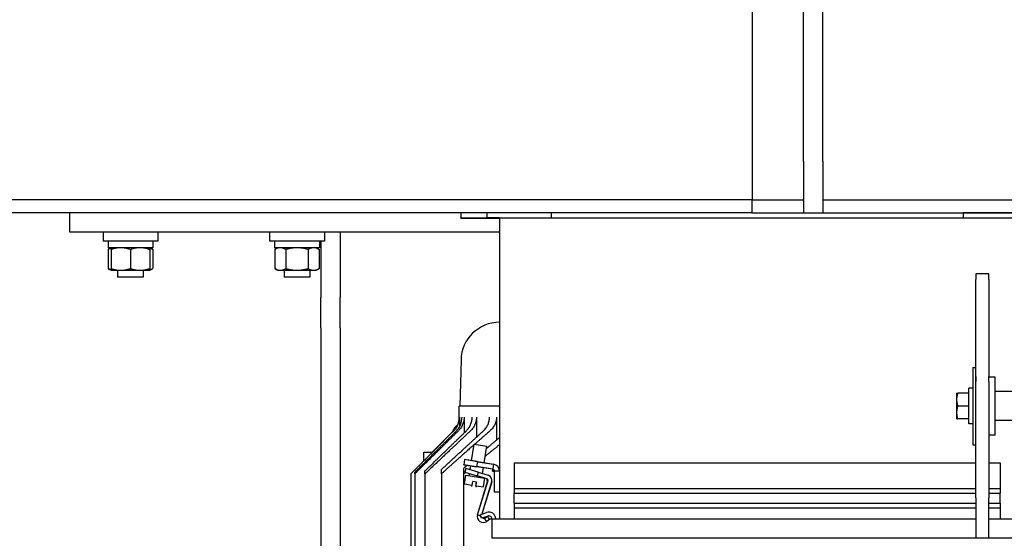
# Model space of a CAD drawing. Header units: inches. Extents: x 18 to 846, y -44 to 561.
# Tile 280 of 637: x 296 to 316, y 453 to 463. Entities that reach past the tile are written whole.
import ezdxf

# ---------------------------------------------------------------- set-up
doc = ezdxf.new("R2010")
doc.units = ezdxf.units.IN
doc.header["$LTSCALE"] = 24
doc.header["$MEASUREMENT"] = 0
doc.layers.add('Dimension (ANSI)', color=7, linetype='Continuous', lineweight=25)
doc.layers.add('Visible (ANSI)', color=7, linetype='Continuous', lineweight=30)
doc.styles.add('Note Text (ANSI)', font='tahoma.ttf')
doc.dimstyles.new('SB Fraction-16 (ANSI)', dxfattribs={"dimscale": 24, "dimtxt": 0.125, "dimasz": 0.098425, "dimexe": 0.125, "dimexo": 0.0625, "dimgap": 0.031496, "dimtad": 0, "dimtih": 1, "dimtoh": 1, "dimdec": 4, "dimrnd": 1e-08, "dimzin": 0, "dimdsep": 46, "dimlunit": 5, "dimtxsty": 'Note Text (ANSI)', "dimcen": 0.09, "dimdle": 0.393701, "dimclrd": 256, "dimclre": 256, "dimclrt": 256, "dimadec": 0, "dimazin": 3, "dimtfac": 0.96, "dimtofl": 0, "dimtmove": 0, "dimatfit": 3, "dimfxl": 1, "dimfrac": 2, "dimtolj": 1, "dimtzin": 12, "dimlwd": -1, "dimlwe": -1, "dimarcsym": 0})

# ---------------------------------------------------------------- blocks, each defined once
blk = doc.blocks.new('*D18')
at = {"layer": 'Defpoints', "color": 0, "transparency": 16777216}
for p in [(349.678, 522.087), (260.86, 408.087), (349.678, 408.087)]:
    blk.add_point(p, dxfattribs=at)
at = {"layer": 'Dimension (ANSI)', "transparency": 16777216}
for p, q in [((348.178, 522.087), (257.86, 522.087)), ((260.86, 519.724), (260.86, 464.348)), ((260.86, 410.449), (260.86, 459.826)), ((348.178, 408.087), (257.86, 408.087))]:
    blk.add_line(p, q, dxfattribs=at)
for points in [[(260.466, 519.724), (261.253, 519.724), (260.86, 522.087)], [(260.466, 410.449), (261.253, 410.449), (260.86, 408.087)]]:
    blk.add_solid(points, dxfattribs=at)
at = {"layer": 'Dimension (ANSI)', "transparency": 16777216, "insert": (257.76, 463.592), "char_height": 3, "attachment_point": 1, "style": 'Note Text (ANSI)'}
blk.add_mtext('\\A1;114', dxfattribs=at)

msp = doc.modelspace()

# ---------------------------------------------------------------- linework, layer by layer
at = {"layer": 'Visible (ANSI)'}
for p, q in [((310.70699, 471.08679), (310.70699, 459.08679)), ((311.70743, 461.08679), (311.70743, 463.08679)), ((312.08243, 461.08679), (312.08243, 463.08679)), ((311.70743, 459.83679), (311.70743, 461.08679)), ((312.08243, 459.83679), (312.08243, 461.08679)), ((311.70743, 459.83679), (311.70743, 458.83679)), ((312.08243, 459.83679), (312.08243, 458.83679)), ((310.69931, 459.08679), (290.55542, 459.08679)), ((310.69931, 459.08679), (311.70743, 459.08679)), ((310.69931, 459.08679), (310.69931, 458.83679)), ((310.70699, 459.08679), (311.70743, 459.08679)), ((312.08243, 459.08679), (326.80343, 459.08679)), ((312.08243, 459.08679), (326.80343, 459.08679)), ((310.69931, 458.83679), (291.0304, 458.83679)), ((297.45699, 458.46179), (297.45699, 458.83679)), ((305.05343, 458.83679), (305.05343, 458.73679)), ((305.05343, 458.83679), (305.05343, 458.73679)), ((305.05343, 458.73779), (305.55343, 458.73779)), ((305.05343, 458.73679), (305.05343, 458.73779)), ((305.05343, 458.73679), (305.55343, 458.73679)), ((305.05343, 458.73679), (305.55343, 458.73679)), ((305.55343, 458.83679), (305.55343, 458.73679)), ((305.55343, 458.83679), (305.55343, 458.73679)), ((305.80343, 458.73779), (305.55343, 458.73779)), ((305.55343, 458.73679), (305.80343, 458.73679)), ((305.80343, 458.73679), (305.55343, 458.73679)), ((305.80343, 458.73679), (305.80343, 458.73779)), ((315.80343, 458.73679), (305.80343, 458.73679)), ((305.80343, 458.73679), (305.80343, 452.89429)), ((306.80343, 458.83679), (306.80343, 458.73679)), ((310.69931, 458.83679), (326.80343, 458.83679)), ((311.70743, 458.83679), (312.08243, 458.83679)), ((314.80343, 458.83679), (314.80343, 458.73679)), ((314.80343, 458.83679), (314.80343, 458.83579)), ((316.05343, 458.83579), (314.80343, 458.83579)), ((305.80343, 458.46179), (297.45699, 458.46179)), ((298.10142, 458.46179), (298.10142, 458.28479)), ((299.16442, 458.46179), (299.16442, 458.28479)), ((301.33666, 458.46179), (301.33666, 458.28479)), ((302.39966, 458.46179), (302.39966, 458.28479)), ((302.70699, 458.46179), (302.70699, 457.19165)), ((299.16442, 458.28479), (298.10142, 458.28479)), ((298.19842, 458.28479), (298.19842, 458.15979)), ((299.06742, 458.15979), (298.19842, 458.15979)), ((298.25792, 458.15979), (298.19991, 458.12629)), ((299.00792, 458.15979), (299.06593, 458.12629)), ((299.06742, 458.28479), (299.06742, 458.15979)), ((302.39966, 458.28479), (301.33666, 458.28479)), ((301.43366, 458.28479), (301.43366, 458.15979)), ((302.30266, 458.15979), (301.43366, 458.15979)), ((301.49316, 458.15979), (301.43514, 458.12629)), ((302.24316, 458.15979), (302.30117, 458.12629)), ((302.30266, 458.28479), (302.30266, 458.15979)), ((302.33199, 458.28479), (302.33199, 457.19165)), ((298.19991, 458.12629), (298.19991, 457.75528)), ((298.25792, 458.12629), (298.25792, 457.75528)), ((298.63292, 458.12629), (298.63292, 457.75528)), ((299.00792, 458.12629), (299.00792, 457.75528)), ((299.06593, 458.12629), (299.06593, 457.75528)), ((301.43514, 458.12629), (301.43514, 457.75528)), ((301.65165, 458.12629), (301.65165, 457.75528)), ((302.08466, 458.12629), (302.08466, 457.75528)), ((302.30117, 458.12629), (302.30117, 457.75528)), ((298.25792, 457.72179), (298.19991, 457.75528)), ((298.25792, 457.72179), (298.44542, 457.72179)), ((298.38292, 457.72179), (298.38292, 457.58679)), ((298.88292, 457.58679), (298.38292, 457.58679)), ((298.44542, 457.72179), (298.82042, 457.72179)), ((298.82042, 457.72179), (299.00792, 457.72179)), ((298.88292, 457.72179), (298.88292, 457.58679)), ((299.00792, 457.72179), (299.06593, 457.75528)), ((301.49316, 457.72179), (301.43514, 457.75528)), ((301.49316, 457.72179), (301.5434, 457.72179)), ((301.5434, 457.72179), (301.86816, 457.72179)), ((301.61816, 457.72179), (301.61816, 457.58679)), ((302.11816, 457.58679), (301.61816, 457.58679)), ((301.86816, 457.72179), (302.19292, 457.72179)), ((302.11816, 457.72179), (302.11816, 457.58679)), ((302.19292, 457.72179), (302.24316, 457.72179)), ((302.24316, 457.72179), (302.30117, 457.75528)), ((315.05263, 457.65265), (315.05263, 457.5417)), ((315.30263, 457.65265), (315.05263, 457.65265)), ((315.30263, 457.5417), (315.30263, 457.65265)), ((315.05263, 455.66333), (315.05263, 457.5417)), ((315.30263, 457.5417), (315.30263, 455.66333)), ((302.33199, 456.60351), (302.33199, 457.19165)), ((302.70699, 456.60351), (302.70699, 457.19165)), ((305.80343, 456.71252), (305.80329, 456.71252)), ((302.33199, 456.60351), (302.33199, 445.0088)), ((302.70699, 456.60351), (302.70699, 445.30554)), ((305.05355, 455.98215), (305.03012, 455.08752)), ((314.99263, 455.83668), (314.99263, 454.33668)), ((314.99263, 455.83668), (315.05263, 455.83668)), ((315.05263, 455.66333), (315.05263, 455.56625)), ((315.05263, 455.56625), (315.05263, 455.66333)), ((315.30263, 455.56625), (315.30263, 455.66333)), ((315.05263, 453.30764), (315.05263, 455.56625)), ((315.30263, 455.56625), (315.30263, 453.30764)), ((315.42763, 455.64918), (315.31825, 455.64918)), ((315.42763, 454.52418), (315.42763, 455.64918)), ((314.67763, 455.33668), (314.67763, 455.21168)), ((314.91263, 455.33668), (314.69996, 455.33668)), ((314.91263, 454.74268), (314.91263, 455.43068)), ((314.99263, 455.43068), (314.91263, 455.43068)), ((317.05263, 455.36793), (315.42763, 455.36793)), ((305.80343, 455.08752), (305.01974, 455.08752)), ((305.01974, 454.86852), (305.01974, 455.08752)), ((314.67763, 455.21168), (314.67763, 454.96168)), ((314.91263, 455.08668), (314.69996, 455.08668)), ((314.67763, 454.96168), (314.67763, 454.83668)), ((305.02115, 454.86852), (305.02115, 454.67797)), ((305.11437, 454.86852), (305.11437, 454.56348)), ((305.35408, 454.86852), (305.35408, 454.48205)), ((305.7424, 454.86852), (305.7424, 454.42497)), ((314.91263, 454.83668), (314.69996, 454.83668)), ((314.99263, 454.74268), (314.91263, 454.74268)), ((317.05263, 454.80543), (315.42763, 454.80543)), ((304.90991, 454.60335), (304.07778, 453.77122)), ((315.42763, 454.52418), (315.31825, 454.52418)), ((305.25711, 454.02571), (305.3077, 454.34515)), ((305.25711, 454.02571), (305.3077, 454.34515)), ((305.3077, 454.34515), (305.30755, 454.34416)), ((305.30755, 454.34416), (305.55447, 454.30505)), ((305.3077, 454.34515), (305.55463, 454.30604)), ((305.3077, 454.34515), (305.55463, 454.30604)), ((314.99263, 454.33668), (315.05263, 454.33668)), ((304.33199, 454.19452), (304.50107, 454.19452)), ((304.33199, 454.02544), (304.33199, 454.19452)), ((305.50403, 453.98661), (305.55463, 454.30604)), ((305.50403, 453.98661), (305.55463, 454.30604)), ((305.55463, 454.30604), (305.55447, 454.30505)), ((305.12407, 454.04679), (305.10843, 453.94802)), ((305.12407, 454.04679), (305.10843, 453.94802)), ((305.10843, 453.94802), (305.10859, 453.949)), ((305.10843, 453.94802), (305.35535, 453.90891)), ((305.10843, 453.94802), (305.35535, 453.90891)), ((305.10859, 453.949), (305.35551, 453.9099)), ((305.12407, 454.04679), (305.12392, 454.0458)), ((305.37084, 454.00669), (305.12392, 454.0458)), ((305.37099, 454.00768), (305.12407, 454.04679)), ((305.37099, 454.00768), (305.12407, 454.04679)), ((305.37099, 454.00768), (305.35535, 453.90891)), ((305.37099, 454.00768), (305.35535, 453.90891)), ((305.37084, 454.00669), (305.68517, 453.9569)), ((305.37099, 454.00768), (305.68533, 453.95789)), ((305.37099, 454.00768), (305.68533, 453.95789)), ((305.68533, 453.95789), (305.66343, 453.81961)), ((305.68533, 453.95789), (305.68517, 453.9569)), ((306.08343, 453.98679), (306.08343, 453.48658)), ((306.08343, 453.98679), (306.08443, 453.98679)), ((306.08343, 453.98679), (315.05263, 453.98679)), ((306.08343, 453.98679), (306.08343, 453.98579)), ((306.08343, 453.98679), (306.08343, 453.48658)), ((306.08343, 453.98679), (315.05263, 453.98679)), ((306.08343, 453.98579), (315.05263, 453.98579)), ((306.08443, 453.98679), (306.08443, 453.48658)), ((315.30263, 453.98679), (315.52343, 453.98679)), ((315.30263, 453.98679), (315.52343, 453.98679)), ((315.30263, 453.98579), (315.52343, 453.98579)), ((315.52243, 453.98679), (315.52243, 453.48658)), ((315.52343, 453.98679), (315.52243, 453.98679)), ((315.52343, 453.98679), (315.52343, 453.48658)), ((315.52343, 453.98679), (315.52343, 453.98579)), ((315.52343, 453.98679), (315.52343, 453.48658)), ((304.07778, 453.77122), (304.07778, 453.77044)), ((304.07778, 453.77044), (304.07778, 441.7796)), ((304.15407, 453.77044), (304.15407, 453.79837)), ((304.15407, 453.77044), (304.15407, 441.7796)), ((304.35359, 453.77044), (304.35359, 453.82584)), ((304.35359, 453.77044), (304.35359, 441.7796)), ((304.6726, 453.77044), (304.6726, 453.85231)), ((304.6726, 453.77044), (304.6726, 441.7796)), ((305.10509, 453.87727), (305.10509, 453.77044)), ((305.10509, 453.77044), (305.10509, 441.7796)), ((305.1224, 453.5747), (305.14898, 453.74256)), ((305.1224, 453.5747), (305.14898, 453.74256)), ((305.15027, 453.87486), (305.12843, 453.80342)), ((305.15027, 453.87486), (305.12843, 453.80342)), ((305.12843, 453.80342), (305.12872, 453.80438)), ((305.12843, 453.80342), (305.36751, 453.73033)), ((305.12843, 453.80342), (305.36751, 453.73033)), ((305.12872, 453.80438), (305.3678, 453.73128)), ((305.14898, 453.74256), (305.51937, 453.6839)), ((305.15027, 453.87486), (305.14998, 453.8739)), ((305.38905, 453.80081), (305.14998, 453.8739)), ((305.38935, 453.80176), (305.15027, 453.87486)), ((305.38935, 453.80176), (305.15027, 453.87486)), ((305.21072, 453.73278), (305.21759, 453.77616)), ((305.22939, 453.85067), (305.24147, 453.92695)), ((305.22939, 453.85067), (305.24147, 453.92695)), ((305.66969, 453.85912), (305.35535, 453.90891)), ((305.66969, 453.85912), (305.35535, 453.90891)), ((305.66984, 453.86011), (305.35551, 453.9099)), ((305.38935, 453.80176), (305.36751, 453.73033)), ((305.38935, 453.80176), (305.36751, 453.73033)), ((305.38905, 453.80081), (305.58237, 453.7417)), ((305.38935, 453.80176), (305.58267, 453.74266)), ((305.38935, 453.80176), (305.58267, 453.74266)), ((305.47081, 453.77686), (305.48839, 453.88784)), ((305.47081, 453.77686), (305.48839, 453.88784)), ((305.58267, 453.74266), (305.58237, 453.7417)), ((305.66343, 453.81961), (305.66984, 453.86011)), ((305.66343, 453.81961), (305.70443, 453.81961)), ((305.80343, 453.81961), (305.66343, 453.81961)), ((305.66969, 453.85912), (305.66984, 453.86011)), ((305.70343, 453.41679), (305.70343, 453.81961)), ((305.70343, 453.41679), (305.70343, 453.81961)), ((305.70343, 453.81961), (305.70443, 453.81961)), ((305.70443, 453.41679), (305.70443, 453.81961)), ((305.1224, 453.5747), (305.26956, 453.55139)), ((305.26505, 453.52287), (305.26956, 453.55139)), ((305.26603, 453.52272), (305.27055, 453.55124)), ((305.26956, 453.55139), (305.28051, 453.62048)), ((305.27055, 453.55124), (305.26956, 453.55139)), ((305.27055, 453.55124), (305.28149, 453.62033)), ((305.27055, 453.55124), (305.28149, 453.62033)), ((305.27055, 453.55124), (305.27075, 453.55121)), ((305.27075, 453.55121), (305.28169, 453.6203)), ((305.28149, 453.62033), (305.28051, 453.62048)), ((305.28149, 453.62033), (305.28165, 453.62131)), ((305.35557, 453.60859), (305.28149, 453.62033)), ((305.35557, 453.60859), (305.28149, 453.62033)), ((305.35573, 453.60958), (305.28165, 453.62131)), ((305.34443, 453.53954), (305.35537, 453.60863)), ((305.34463, 453.5395), (305.35557, 453.60859)), ((305.34463, 453.5395), (305.35557, 453.60859)), ((305.34562, 453.53935), (305.35656, 453.60844)), ((305.35557, 453.60859), (305.35573, 453.60958)), ((305.35557, 453.60859), (305.35656, 453.60844)), ((305.56083, 453.67122), (305.36751, 453.73033)), ((305.56083, 453.67122), (305.36751, 453.73033)), ((305.56112, 453.67218), (305.3678, 453.73128)), ((305.37494, 452.97669), (305.57762, 453.63963)), ((305.37494, 452.97669), (305.57762, 453.63963)), ((305.3759, 452.9764), (305.57858, 453.63934)), ((305.6481, 453.61808), (305.45563, 452.98855)), ((305.64906, 453.61779), (305.45659, 452.98825)), ((305.64906, 453.61779), (305.45659, 452.98825)), ((305.45764, 453.69368), (305.45901, 453.70235)), ((305.49278, 453.51604), (305.51937, 453.6839)), ((305.49278, 453.51604), (305.51937, 453.6839)), ((305.55343, 453.64703), (305.56112, 453.67218)), ((305.55343, 453.64703), (305.57858, 453.63934)), ((305.56083, 453.67122), (305.56112, 453.67218)), ((305.57762, 453.63963), (305.57858, 453.63934)), ((305.64906, 453.61779), (305.6481, 453.61808)), ((305.26505, 453.52287), (305.26603, 453.52272)), ((305.34463, 453.5395), (305.34011, 453.51098)), ((305.3411, 453.51083), (305.34011, 453.51098)), ((305.34562, 453.53935), (305.3411, 453.51083)), ((305.34463, 453.5395), (305.34443, 453.53954)), ((305.34463, 453.5395), (305.34562, 453.53935)), ((305.34562, 453.53935), (305.49278, 453.51604)), ((305.80343, 453.41679), (305.70343, 453.41679)), ((305.70343, 453.41679), (305.70443, 453.41679)), ((306.08343, 453.48658), (306.08343, 453.39829)), ((306.08343, 453.48658), (306.08443, 453.48658)), ((306.08343, 453.48658), (315.05263, 453.48658)), ((306.08343, 453.48658), (306.08343, 453.39829)), ((306.08343, 453.48658), (315.05263, 453.48658)), ((306.08343, 453.20029), (306.08343, 453.39829)), ((306.08343, 453.39829), (306.08443, 453.39829)), ((306.08343, 453.20029), (306.08343, 453.39829)), ((306.08343, 453.39829), (315.05263, 453.39829)), ((306.08443, 453.48658), (306.08443, 453.39829)), ((306.08443, 453.20029), (306.08443, 453.39829)), ((315.30263, 453.48658), (315.52343, 453.48658)), ((315.30263, 453.48658), (315.52343, 453.48658)), ((315.30263, 453.39829), (315.52343, 453.39829)), ((315.52243, 453.48658), (315.52243, 453.39829)), ((315.52343, 453.48658), (315.52243, 453.48658)), ((315.52243, 453.20029), (315.52243, 453.39829)), ((315.52243, 453.39829), (315.52343, 453.39829)), ((315.52343, 453.48658), (315.52343, 453.39829)), ((315.52343, 453.48658), (315.52343, 453.39829)), ((315.52343, 453.20029), (315.52343, 453.39829)), ((315.52343, 453.20029), (315.52343, 453.39829)), ((306.08343, 453.20029), (306.08343, 453.11199)), ((306.08343, 453.20029), (306.08443, 453.20029)), ((306.08343, 453.20029), (306.08343, 453.11199)), ((306.08343, 453.20029), (315.05263, 453.20029)), ((306.08443, 453.20029), (306.08443, 453.11199)), ((315.05263, 453.30764), (315.05263, 452.52072)), ((315.30263, 452.52072), (315.30263, 453.30764)), ((315.30263, 453.20029), (315.52343, 453.20029)), ((315.52243, 453.20029), (315.52243, 453.11199)), ((315.52243, 453.20029), (315.52343, 453.20029)), ((315.52343, 453.20029), (315.52343, 453.11199)), ((315.52343, 453.20029), (315.52343, 453.11199)), ((305.37494, 452.97669), (305.43528, 452.95824)), ((305.37494, 452.97669), (305.3759, 452.9764)), ((305.42813, 452.97789), (305.54696, 453.02114)), ((305.42813, 452.97789), (305.54696, 453.02114)), ((305.42813, 452.97789), (305.42907, 452.97824)), ((305.45368, 452.9077), (305.42813, 452.97789)), ((305.45368, 452.9077), (305.42813, 452.97789)), ((305.42813, 452.97789), (305.42847, 452.97695)), ((305.42847, 452.97695), (305.5473, 453.0202)), ((305.45462, 452.90804), (305.42907, 452.97824)), ((305.45659, 452.98825), (305.45563, 452.98855)), ((305.54696, 453.02114), (305.5473, 453.0202)), ((306.08343, 453.11199), (306.08343, 452.89429)), ((306.08343, 453.11199), (306.08443, 453.11199)), ((306.08343, 453.11199), (315.05263, 453.11199)), ((306.08343, 453.11199), (306.08343, 452.89429)), ((306.08343, 453.11199), (315.05263, 453.11199)), ((306.08443, 453.11199), (306.08443, 452.89429)), ((315.30263, 453.11199), (315.52343, 453.11199)), ((315.30263, 453.11199), (315.52343, 453.11199)), ((315.52243, 453.11199), (315.52243, 452.89429)), ((315.52343, 453.11199), (315.52243, 453.11199)), ((315.52343, 453.11199), (315.52343, 452.89429)), ((315.52343, 453.11199), (315.52343, 452.89429)), ((305.57216, 452.95189), (305.45334, 452.90864)), ((305.45368, 452.9077), (305.45334, 452.90864)), ((305.57251, 452.95095), (305.45368, 452.9077)), ((305.57251, 452.95095), (305.45368, 452.9077)), ((305.45368, 452.9077), (305.45462, 452.90804)), ((305.55406, 452.84672), (305.49953, 452.92439)), ((305.52233, 452.91572), (305.57251, 452.95095)), ((305.61543, 452.88981), (305.55406, 452.84672)), ((305.57251, 452.95095), (305.57216, 452.95189)), ((305.59313, 452.89429), (305.57216, 452.95189)), ((305.59313, 452.89429), (305.65343, 452.89429)), ((305.61229, 452.89429), (305.61543, 452.88981)), ((305.65343, 452.89429), (315.05263, 452.89429)), ((305.65343, 452.89429), (305.65343, 452.51929)), ((305.65343, 452.89429), (305.65343, 452.51929)), ((305.65343, 452.89429), (305.65443, 452.89429)), ((305.65443, 452.89429), (305.65443, 452.51929)), ((315.30263, 452.89429), (315.95343, 452.89429)), ((315.95343, 452.51929), (305.65343, 452.51929)), ((305.65343, 452.51929), (305.65443, 452.51929)), ((315.95343, 452.51929), (305.65343, 452.51929)), ((305.65343, 452.51929), (305.65443, 452.51929)), ((315.30263, 452.52072), (315.05263, 452.52072))]:
    msp.add_line(p, q, dxfattribs=at)
for centre, radius, start, end in [((305.80329, 455.96252), 0.75, 90, 178.5), ((315.31825, 455.63356), 0.01562, 90, 180), ((305.20699, 454.46179), 0.34375, 128.333445, 160.534725), ((304.64474, 454.86852), 0.375, 315, 0), ((305.66343, 453.81961), 0.14, 0, 81), ((305.66343, 453.81961), 0.14, 0, 81), ((305.55343, 453.64703), 0.1, 343, 73), ((305.66343, 453.81961), 0.04, 0, 81), ((305.66343, 453.81961), 0.041, 0, 81), ((305.55343, 453.64703), 0.0253, 343, 73), ((305.55343, 453.64703), 0.0263, 343, 73), ((305.48683, 452.94248), 0.117, 163, 305.072744), ((305.48683, 452.94248), 0.117, 163, 305.072744), ((305.59313, 452.89429), 0.135, 0, 110), ((305.49532, 452.95419), 0.047, 238.784221, 305.072744), ((305.59313, 452.89429), 0.0613, 0, 110), ((305.59313, 452.89429), 0.0603, 0, 110)]:
    msp.add_arc(centre, radius, start, end, dxfattribs=at)
for centre, major_axis, ratio, start_param, end_param in [((304.64585, 454.8685), (-0.37522, -0.00821), 0.99916777, 2.33433866, 3.11973295), ((304.69629, 454.86844), (0.37713, 0.00625), 0.99414189, 5.48133255, 6.26671122)]:
    msp.add_ellipse(centre, major_axis=major_axis, ratio=ratio, start_param=start_param, end_param=end_param, dxfattribs=at)
for points, weights in [([(298.25792, 458.15215), (298.23049, 458.14395), (298.19991, 458.12629)], [1.01895290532, 1.01965956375, 1]), ([(298.25792, 458.12629), (298.25792, 458.15979), (298.25792, 458.15979)], [1, 1.0379548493, 1]), ([(298.44542, 458.15979), (298.3584, 458.15979), (298.25792, 458.12629)], [1, 1.0379548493, 1]), ([(298.63292, 458.12629), (298.53244, 458.15979), (298.44542, 458.15979)], [1, 1.0379548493, 1]), ([(298.82042, 458.15979), (298.7334, 458.15979), (298.63292, 458.12629)], [1, 1.0379548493, 1]), ([(299.00792, 458.12629), (298.90744, 458.15979), (298.82042, 458.15979)], [1, 1.0379548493, 1]), ([(299.00792, 458.15979), (299.00792, 458.15979), (299.00792, 458.12629)], [1, 1.0379548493, 1]), ([(299.06593, 458.12629), (299.03534, 458.14395), (299.00792, 458.15215)], [1, 1.01965956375, 1.01895290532]), ([(301.5434, 458.15979), (301.49316, 458.15979), (301.43514, 458.12629)], [1, 1.0379548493, 1]), ([(301.65165, 458.12629), (301.59364, 458.15979), (301.5434, 458.15979)], [1, 1.0379548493, 1]), ([(301.86816, 458.15979), (301.76768, 458.15979), (301.65165, 458.12629)], [1, 1.0379548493, 1]), ([(302.08466, 458.12629), (301.96864, 458.15979), (301.86816, 458.15979)], [1, 1.0379548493, 1]), ([(302.19292, 458.15979), (302.14268, 458.15979), (302.08466, 458.12629)], [1, 1.0379548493, 1]), ([(302.30117, 458.12629), (302.24316, 458.15979), (302.19292, 458.15979)], [1, 1.0379548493, 1]), ([(298.19991, 457.75528), (298.23049, 457.73762), (298.25792, 457.72942)], [1, 1.01965956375, 1.01895290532]), ([(298.25792, 457.72179), (298.25792, 457.72179), (298.25792, 457.75528)], [1, 1.0379548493, 1]), ([(298.25792, 457.75528), (298.3584, 457.72179), (298.44542, 457.72179)], [1, 1.0379548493, 1]), ([(298.44542, 457.72179), (298.53244, 457.72179), (298.63292, 457.75528)], [1, 1.0379548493, 1]), ([(298.63292, 457.75528), (298.7334, 457.72179), (298.82042, 457.72179)], [1, 1.0379548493, 1]), ([(298.82042, 457.72179), (298.90744, 457.72179), (299.00792, 457.75528)], [1, 1.0379548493, 1]), ([(299.00792, 457.72942), (299.03534, 457.73762), (299.06593, 457.75528)], [1.01895290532, 1.01965956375, 1]), ([(299.00792, 457.75528), (299.00792, 457.72179), (299.00792, 457.72179)], [1, 1.0379548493, 1]), ([(301.43514, 457.75528), (301.49316, 457.72179), (301.5434, 457.72179)], [1, 1.0379548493, 1]), ([(301.5434, 457.72179), (301.59364, 457.72179), (301.65165, 457.75528)], [1, 1.0379548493, 1]), ([(301.65165, 457.75528), (301.76768, 457.72179), (301.86816, 457.72179)], [1, 1.0379548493, 1]), ([(301.86816, 457.72179), (301.96864, 457.72179), (302.08466, 457.75528)], [1, 1.0379548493, 1]), ([(302.08466, 457.75528), (302.14268, 457.72179), (302.19292, 457.72179)], [1, 1.0379548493, 1]), ([(302.19292, 457.72179), (302.24316, 457.72179), (302.30117, 457.75528)], [1, 1.0379548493, 1]), ([(314.67763, 455.33668), (314.67763, 455.33668), (314.69996, 455.33668)], [1, 1.0379548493, 1]), ([(314.69996, 455.33668), (314.67763, 455.2697), (314.67763, 455.21168)], [1, 1.0379548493, 1]), ([(314.67763, 455.21168), (314.67763, 455.15367), (314.69996, 455.08668)], [1, 1.0379548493, 1]), ([(314.69996, 455.08668), (314.67763, 455.0197), (314.67763, 454.96168)], [1, 1.0379548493, 1]), ([(314.67763, 454.96168), (314.67763, 454.90367), (314.69996, 454.83668)], [1, 1.0379548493, 1]), ([(314.69996, 454.83668), (314.67763, 454.83668), (314.67763, 454.83668)], [1, 1.0379548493, 1]), ([(304.15407, 453.79837), (304.58479, 454.22727), (304.963, 454.60335)], [1.05077339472, 1.03560549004, 1.01630918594]), ([(305.00218, 454.60335), (304.60655, 454.21586), (304.15407, 453.77044)], [1.01666641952, 1.03697592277, 1.05276135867]), ([(304.35359, 453.82584), (304.77983, 454.24061), (305.15567, 454.60335)], [1.05168204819, 1.03638389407, 1.0170125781]), ([(305.23645, 454.60335), (304.82461, 454.21828), (304.35359, 453.77044)], [1.01779519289, 1.03928957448, 1.05587802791]), ([(304.6726, 453.85231), (305.10448, 454.2547), (305.48683, 454.60335)], [1.05439602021, 1.03851989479, 1.01843013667]), ([(305.61513, 454.60335), (305.46947, 454.47724), (305.31729, 454.34363)], [1.01982551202, 1.02751071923, 1.03459981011]), ([(305.30588, 454.33361), (305.00328, 454.06783), (304.6726, 453.77044)], [1.03513394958, 1.04946123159, 1.06133810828]), ([(305.52428, 454.11441), (305.66638, 454.22947), (305.80343, 454.33822)], [1.04148656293, 1.03524943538, 1.02852338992]), ([(305.80343, 454.47647), (305.67761, 454.37048), (305.54718, 454.25904)], [1.01777471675, 1.02418769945, 1.03017589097]), ([(305.17433, 453.93758), (305.13987, 453.90761), (305.10509, 453.87727)], [1.04624488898, 1.04762864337, 1.04898438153]), ([(305.10509, 453.77044), (305.12279, 453.78514), (305.14041, 453.79976)], [1.05862236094, 1.05795562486, 1.05728176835]), ([(305.20933, 453.8568), (305.22144, 453.8668), (305.23352, 453.87676)], [1.0546122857, 1.05413709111, 1.05365849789])]:
    msp.add_rational_spline(points, weights, degree=2, dxfattribs=at)
for points in [[(315.30263, 455.60881), (315.30266, 455.60901), (315.30268, 455.60914), (315.30268, 455.60914)], [(304.91123, 454.60335), (304.63339, 454.32573), (304.35558, 454.04809), (304.07778, 453.77044)]]:
    msp.add_open_spline(points, degree=3, dxfattribs=at)
for points, knots in [([(305.11437, 454.86852), (305.11437, 454.84541), (305.11204, 454.82019), (305.10203, 454.77082), (305.09435, 454.74669), (305.07629, 454.70387), (305.0642, 454.68128), (305.03549, 454.6392), (305.01887, 454.6197), (305.00218, 454.60335)], [2.848852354, 2.848852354, 2.848852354, 2.848852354, 3.024905, 3.024905, 3.200957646, 3.200957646, 3.379013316, 3.379013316, 3.557068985, 3.557068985, 3.557068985, 3.557068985]), ([(305.15567, 454.60335), (305.1563, 454.60396), (305.15693, 454.60457), (305.17421, 454.62148), (305.19082, 454.64091), (305.21954, 454.68286), (305.23164, 454.70538), (305.24964, 454.74791), (305.25728, 454.7718), (305.26724, 454.82067), (305.26955, 454.84564), (305.26955, 454.86852)], [2.157803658, 2.157803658, 2.157803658, 2.157803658, 2.164423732, 2.164423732, 2.342094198, 2.342094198, 2.519764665, 2.519764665, 2.694077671, 2.694077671, 2.868390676, 2.868390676, 2.868390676, 2.868390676]), ([(305.35408, 454.86852), (305.35408, 454.84588), (305.35173, 454.82117), (305.34167, 454.77286), (305.33396, 454.74926), (305.31569, 454.70692), (305.3033, 454.68436), (305.27396, 454.64243), (305.25702, 454.62305), (305.23889, 454.60565), (305.23767, 454.6045), (305.23645, 454.60335)], [2.911558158, 2.911558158, 2.911558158, 2.911558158, 3.084092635, 3.084092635, 3.256627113, 3.256627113, 3.435520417, 3.435520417, 3.61441372, 3.61441372, 3.627056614, 3.627056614, 3.627056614, 3.627056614]), ([(305.48683, 454.60335), (305.48855, 454.60493), (305.49025, 454.6065), (305.50908, 454.62429), (305.52628, 454.64363), (305.55612, 454.68555), (305.56875, 454.70813), (305.58723, 454.75032), (305.595, 454.77369), (305.60514, 454.82156), (305.60752, 454.84606), (305.60752, 454.86852)], [2.227053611, 2.227053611, 2.227053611, 2.227053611, 2.244563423, 2.244563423, 2.424445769, 2.424445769, 2.604328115, 2.604328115, 2.775462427, 2.775462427, 2.94659674, 2.94659674, 2.94659674, 2.94659674]), ([(305.7424, 454.86852), (305.7424, 454.84564), (305.7398, 454.82071), (305.72875, 454.77217), (305.72031, 454.74854), (305.70002, 454.70534), (305.68594, 454.68205), (305.65288, 454.6392), (305.63392, 454.61962), (305.61513, 454.60335)], [3.021643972, 3.021643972, 3.021643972, 3.021643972, 3.195994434, 3.195994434, 3.370344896, 3.370344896, 3.559721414, 3.559721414, 3.749097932, 3.749097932, 3.749097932, 3.749097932]), ([(315.30277, 454.53884), (315.30277, 454.53884), (315.30277, 454.53885), (315.30276, 454.53891), (315.30275, 454.539), (315.30271, 454.53934), (315.30269, 454.53961), (315.30265, 454.5401), (315.30264, 454.54028), (315.30263, 454.54066), (315.30263, 454.54087), (315.30263, 454.54107)], [0.0231434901, 0.0231434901, 0.0231434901, 0.0231434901, 0.0247719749, 0.0247719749, 0.0282163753, 0.0282163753, 0.0322079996, 0.0322079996, 0.0341930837, 0.0341930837, 0.0362143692, 0.0362143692, 0.0362143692, 0.0362143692]), ([(315.31825, 454.52418), (315.31783, 454.52418), (315.3174, 454.5242), (315.31666, 454.52426), (315.31634, 454.52429), (315.31573, 454.52437), (315.31543, 454.52442), (315.31492, 454.52451), (315.31469, 454.52455), (315.31418, 454.52466), (315.31392, 454.52471), (315.31328, 454.52486), (315.31296, 454.52494), (315.312, 454.52518), (315.3115, 454.52531), (315.31029, 454.52561), (315.30962, 454.52576), (315.30824, 454.52603), (315.30765, 454.52613), (315.30597, 454.52646), (315.30462, 454.52678), (315.30318, 454.5274), (315.30291, 454.52751), (315.30263, 454.52764)], [0, 0, 0, 0, 0.0032377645, 0.0032377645, 0.0056920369, 0.0056920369, 0.0083840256, 0.0083840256, 0.0110675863, 0.0110675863, 0.0151203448, 0.0151203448, 0.0224996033, 0.0224996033, 0.039456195, 0.039456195, 0.0648504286, 0.0648504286, 0.080846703, 0.080846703, 0.0964666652, 0.0964666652, 0.0999138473, 0.0999138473, 0.0999138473, 0.0999138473])]:
    msp.add_open_spline(points, degree=3, knots=knots, dxfattribs=at)

# ---------------------------------------------------------------- dimensions: what is measured, and where the dimension line sits
at = {"layer": 'Dimension (ANSI)'}
dim = msp.add_linear_dim(base=(260.85953, 408.08668), p1=(349.67843, 522.08668), p2=(349.67843, 408.08668), angle=90, dimstyle='SB Fraction-16 (ANSI)', override={"dimgap": 0.031496, "dimdec": 4, "dimtol": 0, "dimlim": 0, "dimtp": 0, "dimtm": 0, "dimtdec": 2, "dimatfit": 1}, dxfattribs=at)
dim.commit()
dim.dimension.update_dxf_attribs({"geometry": '*D18', "text_midpoint": (260.85953, 462.08668), "dimtype": 160})

doc.saveas('drawing.dxf')
